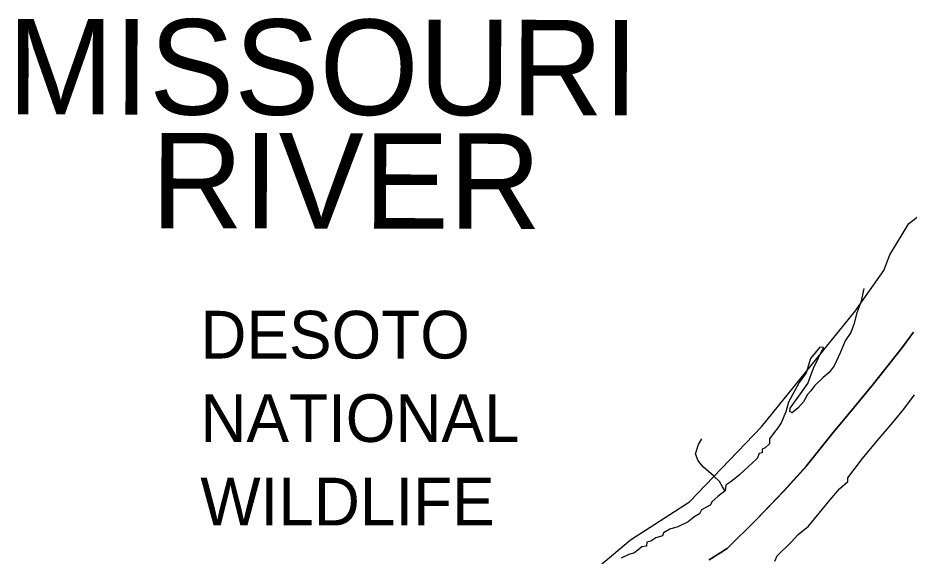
# Model space of a CAD drawing. Extents: x -132.8 to -73.3, y -60 to -26.
# Drawn here: x -130.925 to -129.431, y -32.519 to -31.615 of the extents above; entities that cross this region are included whole.
import ezdxf

# ---------------------------------------------------------------- set-up
doc = ezdxf.new("R2010")
doc.units = 0
for name, color, linetype in [('tdCoClipBndry', 7, 'Continuous'), ('tdCoCoBndry', 7, 'Continuous'), ('tdCoHydroRiver', 7, 'Continuous'), ('tdCoHydroTxtLg', 7, 'Continuous'), ('tdCoSectLine', 7, 'Continuous'), ('tdCoSectLinePart', 7, 'Continuous'), ('tdCoStBndry', 7, 'Continuous'), ('tdCoStBndryPart', 7, 'Continuous'), ('tdCoStPrkTxt', 7, 'Continuous'), ('tdCoTwpBndryShd', 7, 'Continuous')]:
    doc.layers.add(name, color=color, linetype=linetype)

msp = doc.modelspace()

# ---------------------------------------------------------------- linework, layer by layer
at = {"layer": 'tdCoClipBndry'}
msp.add_lwpolyline([(-130.4067, -34.2159), (-130.5809, -33.9658), (-130.6569, -33.8326), (-130.6929, -33.7563), (-130.7301, -33.6526), (-130.7795, -33.4433), (-130.7826, -33.3488), (-130.7716, -33.3086), (-130.711, -33.2127), (-130.5979, -33.0682), (-130.4624, -32.9268), (-130.3097, -32.8094), (-130.146, -32.7005), (-129.898, -32.4913), (-129.7989, -32.4272), (-129.6782, -32.3015), (-129.5214, -32.1077), (-129.4731, -32.0396), (-129.4633, -32.0131), (-129.4312, -31.9605), (-129.3967, -31.9343)], dxfattribs=at)
at = {"layer": 'tdCoCoBndry'}
for p, q in [((-129.4413, -32.1681), (-129.423, -32.1428)), ((-129.4899, -32.2294), (-129.4413, -32.1681)), ((-129.5291, -32.2768), (-129.4899, -32.2294)), ((-129.5575, -32.3109), (-129.5291, -32.2768)), ((-129.6023, -32.3672), (-129.5575, -32.3109)), ((-129.6402, -32.4089), (-129.6023, -32.3672)), ((-129.687, -32.4576), (-129.6402, -32.4089)), ((-129.7356, -32.5056), (-129.687, -32.4576)), ((-129.7658, -32.525), (-129.7356, -32.5056))]:
    msp.add_line(p, q, dxfattribs=at)
for points in [[(-129.4234, -32.1428), (-129.4417, -32.1681), (-129.4903, -32.2294), (-129.5295, -32.2768), (-129.5579, -32.3109), (-129.6027, -32.3672), (-129.6406, -32.4089), (-129.6874, -32.4576), (-129.736, -32.5056), (-129.7661, -32.525)], [(-129.7658, -32.525), (-129.7356, -32.5056), (-129.687, -32.4576), (-129.6402, -32.4089), (-129.6023, -32.3672), (-129.5575, -32.3109), (-129.5291, -32.2768), (-129.4899, -32.2294), (-129.4413, -32.1681), (-129.423, -32.1428)]]:
    msp.add_lwpolyline(points, dxfattribs=at)
at = {"layer": 'tdCoHydroRiver'}
for points in [[(-129.5065, -32.0694), (-129.5078, -32.0746), (-129.5109, -32.0906), (-129.5189, -32.1122), (-129.5229, -32.1281), (-129.5287, -32.1431), (-129.538, -32.1573), (-129.5456, -32.1763), (-129.5566, -32.1993), (-129.5646, -32.2107), (-129.5748, -32.2191), (-129.5894, -32.2328), (-129.5956, -32.2412), (-129.6009, -32.2474), (-129.608, -32.2598), (-129.6165, -32.2695), (-129.6266, -32.2779), (-129.6306, -32.2761), (-129.6302, -32.2705), (-129.6183, -32.2541), (-129.6003, -32.2288), (-129.5913, -32.2034), (-129.5742, -32.1685), (-129.5802, -32.1679), (-129.5958, -32.187), (-129.6033, -32.2108), (-129.6152, -32.2272), (-129.6332, -32.26), (-129.6377, -32.2765), (-129.6452, -32.295), (-129.6487, -32.2997), (-129.6539, -32.3072), (-129.6551, -32.309), (-129.665, -32.3217), (-129.665, -32.3299), (-129.672, -32.3368), (-129.6772, -32.3392), (-129.6773, -32.3455), (-129.6819, -32.3461), (-129.6854, -32.3548), (-129.7075, -32.3746), (-129.7151, -32.3821), (-129.7297, -32.3937), (-129.7378, -32.3995), (-129.739, -32.4088), (-129.7512, -32.4187), (-129.7611, -32.4268), (-129.764, -32.4332), (-129.7786, -32.4407), (-129.7821, -32.4477), (-129.7919, -32.4529), (-129.8013, -32.461), (-129.8187, -32.4691), (-129.8321, -32.4732), (-129.8426, -32.4795), (-129.8443, -32.4842), (-129.8554, -32.4876), (-129.8635, -32.4934), (-129.8705, -32.4952), (-129.8711, -32.5016), (-129.8786, -32.5027), (-129.8821, -32.5056), (-129.8909, -32.5132), (-129.9007, -32.516), (-129.9135, -32.5218)], [(-129.6521, -32.5178), (-129.6287, -32.495), (-129.6166, -32.4825), (-129.5993, -32.4681), (-129.5813, -32.4462), (-129.5634, -32.4244), (-129.5474, -32.4055), (-129.5336, -32.3935), (-129.5333, -32.3874), (-129.5089, -32.3547), (-129.4845, -32.3251), (-129.461, -32.2977), (-129.4398, -32.2717), (-129.4215, -32.248)], [(-129.739, -32.4088), (-129.7436, -32.4024), (-129.7488, -32.3931), (-129.7587, -32.3838), (-129.7755, -32.3692), (-129.7842, -32.3587), (-129.7889, -32.3471), (-129.7836, -32.3314), (-129.7784, -32.3215)], [(-129.6561, -32.5269), (-129.6521, -32.5178)]]:
    msp.add_lwpolyline(points, dxfattribs=at)
at = {"layer": 'tdCoSectLine'}
msp.add_lwpolyline([(-129.4234, -32.1428), (-129.4417, -32.1681), (-129.4903, -32.2294), (-129.5295, -32.2768), (-129.5579, -32.3109), (-129.6027, -32.3672), (-129.6406, -32.4089), (-129.6874, -32.4576), (-129.736, -32.5056), (-129.7661, -32.525)], dxfattribs=at)
at = {"layer": 'tdCoSectLinePart'}
msp.add_lwpolyline([(-129.4234, -32.1428), (-129.4417, -32.1681), (-129.4903, -32.2294), (-129.5295, -32.2768), (-129.5579, -32.3109), (-129.6027, -32.3672), (-129.6406, -32.4089), (-129.6874, -32.4576), (-129.736, -32.5056), (-129.7661, -32.525)], dxfattribs=at)
at = {"layer": 'tdCoStBndry'}
msp.add_lwpolyline([(-129.4234, -32.1428), (-129.4417, -32.1681), (-129.4903, -32.2294), (-129.5295, -32.2768), (-129.5579, -32.3109), (-129.6027, -32.3672), (-129.6406, -32.4089), (-129.6874, -32.4576), (-129.736, -32.5056), (-129.7661, -32.525)], dxfattribs=at)
at = {"layer": 'tdCoStBndryPart'}
msp.add_lwpolyline([(-129.4234, -32.1428), (-129.4417, -32.1681), (-129.4903, -32.2294), (-129.5295, -32.2768), (-129.5579, -32.3109), (-129.6027, -32.3672), (-129.6406, -32.4089), (-129.6874, -32.4576), (-129.736, -32.5056), (-129.7661, -32.525)], dxfattribs=at)
at = {"layer": 'tdCoTwpBndryShd'}
msp.add_lwpolyline([(-129.7661, -32.525), (-129.736, -32.5056), (-129.6874, -32.4576), (-129.6406, -32.4089), (-129.6027, -32.3672), (-129.5579, -32.3109), (-129.5295, -32.2768), (-129.4903, -32.2294), (-129.4417, -32.1681), (-129.4234, -32.1428)], dxfattribs=at)

# ---------------------------------------------------------------- texts
at = {"layer": 'tdCoHydroTxtLg'}
for s, p in [('MISSOURI', (-130.9423, -31.7773)), ('RIVER', (-130.7017, -31.9685))]:
    msp.add_text(s, height=0.16, rotation=359.9022, dxfattribs=at).set_placement(p)
at = {"layer": 'tdCoStPrkTxt'}
for s, p in [('DESOTO', (-130.6188, -32.187)), ('NATIONAL', (-130.6188, -32.327)), ('WILDLIFE', (-130.6188, -32.467))]:
    msp.add_text(s, height=0.08, dxfattribs=at).set_placement(p)

doc.saveas('drawing.dxf')
